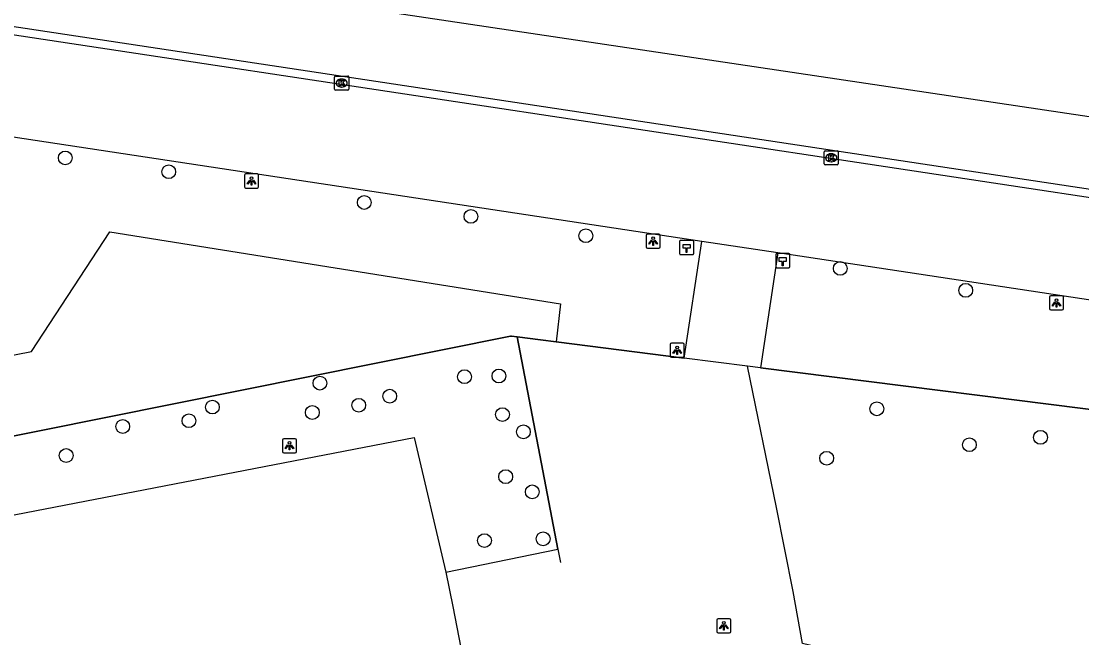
# Model space of a CAD drawing. Extents: x 160203 to 161526, y 379529 to 381797.
# Drawn here: x 160916.7 to 160992, y 380497.8 to 380541.5 of the extents above; entities that cross this region are included whole.
import ezdxf

# ---------------------------------------------------------------- set-up
doc = ezdxf.new("R2010")
doc.units = 0
for name, color, linetype in [('IMGEO_Boom', 7, 'Continuous'), ('IMGEO_Hectometerpaal', 7, 'Continuous'), ('IMGEO_Hek', 7, 'Continuous'), ('IMGEO_Kolk', 7, 'Continuous'), ('IMGEO_Lichtpunt', 7, 'Continuous'), ('IMGEO_Loofbos', 7, 'Continuous'), ('IMGEO_Parkeervlak_gesloten', 7, 'Continuous'), ('IMGEO_Rijbaan_lokaal_open', 7, 'Continuous'), ('IMGEO_Voetpad_open', 7, 'Continuous')]:
    doc.layers.add(name, color=color, linetype=linetype)

msp = doc.modelspace()

# ---------------------------------------------------------------- linework, layer by layer
at = {"layer": 'IMGEO_Boom'}
for centre in [(160919.842, 380531.831), (160927.184, 380530.852), (160941.07, 380528.674), (160948.641, 380527.684), (160956.797, 380526.315), (160974.86, 380523.993), (160983.767, 380522.438), (160937.918, 380515.856), (160948.183, 380516.312), (160950.631, 380516.361), (160942.875, 380514.926), (160930.288, 380514.155), (160937.381, 380513.771), (160940.675, 380514.284), (160950.879, 380513.623), (160977.461, 380514.034), (160928.621, 380513.186), (160923.918, 380512.78), (160952.364, 380512.399), (160984.031, 380511.483), (160989.08, 380512.008), (160919.902, 380510.716), (160973.898, 380510.522), (160951.108, 380509.217), (160952.995, 380508.139), (160949.602, 380504.682), (160953.767, 380504.805)]:
    msp.add_circle(centre, 0.489, dxfattribs=at)
at = {"layer": 'IMGEO_Hectometerpaal'}
for p, q in [((160963.456, 380525.888), (160963.456, 380525.047)), ((160963.456, 380525.888), (160963.456, 380525.047)), ((160964.372, 380525.972), (160963.531, 380525.972)), ((160964.372, 380525.972), (160963.531, 380525.972)), ((160964.456, 380525.056), (160964.456, 380525.897)), ((160964.456, 380525.056), (160964.456, 380525.897)), ((160963.54, 380524.972), (160964.381, 380524.972)), ((160963.54, 380524.972), (160964.381, 380524.972)), ((160970.284, 380524.96), (160970.284, 380524.119)), ((160970.284, 380524.96), (160970.284, 380524.119)), ((160971.2, 380525.044), (160970.359, 380525.044)), ((160971.2, 380525.044), (160970.359, 380525.044)), ((160971.284, 380524.128), (160971.284, 380524.969)), ((160971.284, 380524.128), (160971.284, 380524.969)), ((160970.368, 380524.044), (160971.209, 380524.044)), ((160970.368, 380524.044), (160971.209, 380524.044))]:
    msp.add_line(p, q, dxfattribs=at)
for points in [[(160963.981, 380525.116), (160963.921, 380525.116), (160963.921, 380525.421), (160963.701, 380525.421), (160963.701, 380525.69), (160964.201, 380525.69), (160964.201, 380525.421), (160963.981, 380525.421), (160963.981, 380525.116)], [(160970.809, 380524.188), (160970.749, 380524.188), (160970.749, 380524.493), (160970.529, 380524.493), (160970.529, 380524.762), (160971.029, 380524.762), (160971.029, 380524.493), (160970.809, 380524.493), (160970.809, 380524.188)]]:
    msp.add_lwpolyline(points, dxfattribs=at)
for centre, start, end in [((160963.534, 380525.894), 92.4484, 184.28452), ((160963.534, 380525.894), 92.4484, 184.28452), ((160964.378, 380525.894), 2.4484, 94.28452), ((160964.378, 380525.894), 2.4484, 94.28452), ((160963.534, 380525.05), 182.4484, 274.28452), ((160963.534, 380525.05), 182.4484, 274.28452), ((160964.378, 380525.05), 272.4484, 4.28452), ((160964.378, 380525.05), 272.4484, 4.28452), ((160970.362, 380524.966), 92.4484, 184.28452), ((160970.362, 380524.966), 92.4484, 184.28452), ((160971.206, 380524.966), 2.4484, 94.28452), ((160971.206, 380524.966), 2.4484, 94.28452), ((160970.362, 380524.122), 182.4484, 274.28452), ((160970.362, 380524.122), 182.4484, 274.28452), ((160971.206, 380524.122), 272.4484, 4.28452), ((160971.206, 380524.122), 272.4484, 4.28452)]:
    msp.add_arc(centre, 0.0779, start, end, dxfattribs=at)
at = {"layer": 'IMGEO_Hek'}
for points in [[(160951.518, 380519.182), (160951.456, 380519.19), (160855.926, 380500)], [(160951.934, 380519.13), (160951.518, 380519.182)], [(160953.58, 380518.922), (160951.934, 380519.13)], [(160951.934, 380519.13), (160954.812, 380504.084)], [(160954.687, 380518.782), (160953.58, 380518.922)], [(160963.792, 380517.634), (160954.687, 380518.782)], [(160968.279, 380517.067), (160963.792, 380517.634)], [(160969.211, 380516.95), (160968.279, 380517.067)], [(160997.348, 380513.4), (160969.211, 380516.95)], [(160954.812, 380504.084), (160954.994, 380503.13)]]:
    msp.add_lwpolyline(points, dxfattribs=at)
at = {"layer": 'IMGEO_Kolk'}
for p, q in [((160938.964, 380536.719), (160938.964, 380537.571)), ((160939.039, 380537.645), (160939.891, 380537.645)), ((160939.452, 380537.425), (160939.477, 380537.425)), ((160939.965, 380537.571), (160939.965, 380536.719)), ((160939.891, 380536.645), (160939.039, 380536.645)), ((160939.475, 380536.865), (160939.45, 380536.865)), ((160973.722, 380531.418), (160973.722, 380532.27)), ((160973.797, 380532.344), (160974.649, 380532.344)), ((160974.21, 380532.124), (160974.235, 380532.124)), ((160974.723, 380532.27), (160974.723, 380531.418)), ((160974.649, 380531.344), (160973.797, 380531.344)), ((160974.233, 380531.564), (160974.208, 380531.564))]:
    msp.add_line(p, q, dxfattribs=at)
for points in [[(160938.964, 380536.719), (160938.964, 380537.571)], [(160939.039, 380537.645), (160939.891, 380537.645)], [(160939.965, 380537.571), (160939.965, 380536.719)], [(160939.891, 380536.645), (160939.039, 380536.645)], [(160939.285, 380537.345), (160939.408, 380537.345), (160939.408, 380537.194), (160939.538, 380537.345), (160939.702, 380537.345), (160939.556, 380537.194), (160939.709, 380536.945), (160939.557, 380536.945), (160939.472, 380537.109), (160939.408, 380537.042), (160939.408, 380536.945), (160939.285, 380536.945), (160939.285, 380537.345)], [(160973.722, 380531.418), (160973.722, 380532.27)], [(160973.797, 380532.344), (160974.649, 380532.344)], [(160974.723, 380532.27), (160974.723, 380531.418)], [(160974.649, 380531.344), (160973.797, 380531.344)], [(160974.043, 380532.044), (160974.166, 380532.044), (160974.166, 380531.893), (160974.296, 380532.044), (160974.46, 380532.044), (160974.314, 380531.893), (160974.467, 380531.644), (160974.315, 380531.644), (160974.23, 380531.808), (160974.166, 380531.741), (160974.166, 380531.644), (160974.043, 380531.644), (160974.043, 380532.044)]]:
    msp.add_lwpolyline(points, dxfattribs=at)
for centre, start, end in [((160939.041, 380537.569), 91.55205, 178.44795), ((160939.041, 380537.569), 91.55205, 178.44795), ((160939.889, 380537.569), 1.55205, 88.44795), ((160939.889, 380537.569), 1.55205, 88.44795), ((160939.041, 380536.721), 181.55205, 268.44795), ((160939.041, 380536.721), 181.55205, 268.44795), ((160939.889, 380536.721), 271.55205, 358.44795), ((160939.889, 380536.721), 271.55205, 358.44795), ((160973.799, 380532.268), 91.55205, 178.44795), ((160973.799, 380532.268), 91.55205, 178.44795), ((160974.647, 380532.268), 1.55205, 88.44795), ((160974.647, 380532.268), 1.55205, 88.44795), ((160973.799, 380531.42), 181.55205, 268.44795), ((160973.799, 380531.42), 181.55205, 268.44795), ((160974.647, 380531.42), 271.55205, 358.44795), ((160974.647, 380531.42), 271.55205, 358.44795)]:
    msp.add_arc(centre, 0.0765, start, end, dxfattribs=at)
for centre, major_axis, ratio, start_param, end_param in [((160939.451, 380537.145), (-0.387, 0.002), 0.722429, 4.712389, 7.853982), ((160939.476, 380537.145), (-0.39, 0.002), 0.717154, 1.570796, 4.712389), ((160974.209, 380531.844), (-0.387, 0.002), 0.722429, 4.712389, 7.853982), ((160974.234, 380531.844), (-0.39, 0.002), 0.717154, 1.570796, 4.712389)]:
    msp.add_ellipse(centre, major_axis=major_axis, ratio=ratio, start_param=start_param, end_param=end_param, dxfattribs=at)
at = {"layer": 'IMGEO_Lichtpunt'}
for p, q in [((160932.569, 380530.599), (160932.569, 380529.792)), ((160932.569, 380530.599), (160932.569, 380529.792)), ((160933.471, 380530.694), (160932.663, 380530.694)), ((160933.471, 380530.694), (160932.663, 380530.694)), ((160933.565, 380529.792), (160933.565, 380530.599)), ((160933.565, 380529.792), (160933.565, 380530.599)), ((160932.663, 380529.698), (160933.471, 380529.698)), ((160932.663, 380529.698), (160933.471, 380529.698)), ((160961.077, 380526.336), (160961.077, 380525.529)), ((160961.077, 380526.336), (160961.077, 380525.529)), ((160961.979, 380526.431), (160961.171, 380526.431)), ((160961.979, 380526.431), (160961.171, 380526.431)), ((160962.073, 380525.529), (160962.073, 380526.336)), ((160962.073, 380525.529), (160962.073, 380526.336)), ((160961.171, 380525.435), (160961.979, 380525.435)), ((160961.171, 380525.435), (160961.979, 380525.435)), ((160989.711, 380521.947), (160989.711, 380521.14)), ((160989.711, 380521.947), (160989.711, 380521.14)), ((160990.613, 380522.042), (160989.805, 380522.042)), ((160990.613, 380522.042), (160989.805, 380522.042)), ((160990.707, 380521.14), (160990.707, 380521.947)), ((160990.707, 380521.14), (160990.707, 380521.947)), ((160989.805, 380521.046), (160990.613, 380521.046)), ((160989.805, 380521.046), (160990.613, 380521.046)), ((160962.791, 380518.588), (160962.791, 380517.781)), ((160962.791, 380518.588), (160962.791, 380517.781)), ((160963.693, 380518.683), (160962.885, 380518.683)), ((160963.693, 380518.683), (160962.885, 380518.683)), ((160963.787, 380517.781), (160963.787, 380518.588)), ((160963.787, 380517.781), (160963.787, 380518.588)), ((160962.885, 380517.687), (160963.693, 380517.687)), ((160962.885, 380517.687), (160963.693, 380517.687)), ((160935.256, 380511.817), (160935.256, 380511.01)), ((160935.256, 380511.817), (160935.256, 380511.01)), ((160936.158, 380511.912), (160935.35, 380511.912)), ((160936.158, 380511.912), (160935.35, 380511.912)), ((160936.252, 380511.01), (160936.252, 380511.817)), ((160936.252, 380511.01), (160936.252, 380511.817)), ((160935.35, 380510.916), (160936.158, 380510.916)), ((160935.35, 380510.916), (160936.158, 380510.916)), ((160966.101, 380499.041), (160966.101, 380498.234)), ((160966.101, 380499.041), (160966.101, 380498.234)), ((160967.003, 380499.136), (160966.195, 380499.136)), ((160967.003, 380499.136), (160966.195, 380499.136)), ((160967.097, 380498.234), (160967.097, 380499.041)), ((160967.097, 380498.234), (160967.097, 380499.041)), ((160966.195, 380498.14), (160967.003, 380498.14)), ((160966.195, 380498.14), (160967.003, 380498.14))]:
    msp.add_line(p, q, dxfattribs=at)
for points in [[(160932.943, 380530.263), (160932.982, 380530.235), (160932.794, 380529.973), (160932.756, 380530), (160932.943, 380530.263)], [(160933.045, 380530.215), (160933.092, 380530.215), (160933.092, 380529.893), (160933.045, 380529.893), (160933.045, 380530.215)], [(160933.155, 380530.235), (160933.193, 380530.262), (160933.38, 380530), (160933.341, 380529.972), (160933.155, 380530.235)], [(160961.451, 380526), (160961.49, 380525.972), (160961.302, 380525.71), (160961.264, 380525.737), (160961.451, 380526)], [(160961.553, 380525.952), (160961.6, 380525.952), (160961.6, 380525.63), (160961.553, 380525.63), (160961.553, 380525.952)], [(160961.663, 380525.972), (160961.701, 380525.999), (160961.888, 380525.737), (160961.849, 380525.709), (160961.663, 380525.972)], [(160990.085, 380521.611), (160990.124, 380521.583), (160989.936, 380521.321), (160989.898, 380521.348), (160990.085, 380521.611)], [(160990.187, 380521.563), (160990.234, 380521.563), (160990.234, 380521.241), (160990.187, 380521.241), (160990.187, 380521.563)], [(160990.297, 380521.583), (160990.335, 380521.61), (160990.522, 380521.348), (160990.483, 380521.32), (160990.297, 380521.583)], [(160963.165, 380518.252), (160963.204, 380518.224), (160963.016, 380517.962), (160962.978, 380517.989), (160963.165, 380518.252)], [(160963.267, 380518.204), (160963.314, 380518.204), (160963.314, 380517.882), (160963.267, 380517.882), (160963.267, 380518.204)], [(160963.377, 380518.224), (160963.415, 380518.251), (160963.602, 380517.989), (160963.563, 380517.961), (160963.377, 380518.224)], [(160935.63, 380511.481), (160935.669, 380511.453), (160935.481, 380511.191), (160935.443, 380511.218), (160935.63, 380511.481)], [(160935.732, 380511.433), (160935.779, 380511.433), (160935.779, 380511.111), (160935.732, 380511.111), (160935.732, 380511.433)], [(160935.842, 380511.453), (160935.88, 380511.48), (160936.067, 380511.218), (160936.028, 380511.19), (160935.842, 380511.453)], [(160966.475, 380498.705), (160966.514, 380498.677), (160966.326, 380498.415), (160966.288, 380498.442), (160966.475, 380498.705)], [(160966.577, 380498.657), (160966.624, 380498.657), (160966.624, 380498.335), (160966.577, 380498.335), (160966.577, 380498.657)], [(160966.687, 380498.677), (160966.725, 380498.704), (160966.912, 380498.442), (160966.873, 380498.414), (160966.687, 380498.677)]]:
    msp.add_lwpolyline(points, dxfattribs=at)
for centre in [(160933.068, 380530.397), (160961.576, 380526.134), (160990.21, 380521.745), (160963.29, 380518.386), (160935.755, 380511.615), (160966.6, 380498.839)]:
    msp.add_circle(centre, 0.0994, dxfattribs=at)
for centre, start, end in [((160932.663, 380530.599), 90, 180), ((160932.663, 380530.599), 90, 180), ((160933.471, 380530.599), 0, 90), ((160933.471, 380530.599), 0, 90), ((160932.663, 380529.792), 180, 270), ((160932.663, 380529.792), 180, 270), ((160933.471, 380529.792), 270, 0), ((160933.471, 380529.792), 270, 360), ((160961.171, 380526.336), 90, 180), ((160961.171, 380526.336), 90, 180), ((160961.979, 380526.336), 0, 90), ((160961.979, 380526.336), 0, 90), ((160961.171, 380525.529), 180, 270), ((160961.171, 380525.529), 180, 270), ((160961.979, 380525.529), 270, 0), ((160961.979, 380525.529), 270, 360), ((160989.805, 380521.947), 90, 180), ((160989.805, 380521.947), 90, 180), ((160990.613, 380521.947), 0, 90), ((160990.613, 380521.947), 0, 90), ((160989.805, 380521.14), 180, 270), ((160989.805, 380521.14), 180, 270), ((160990.613, 380521.14), 270, 0), ((160990.613, 380521.14), 270, 360), ((160962.885, 380518.588), 90, 180), ((160962.885, 380518.588), 90, 180), ((160963.693, 380518.588), 0, 90), ((160963.693, 380518.588), 0, 90), ((160962.885, 380517.781), 180, 270), ((160962.885, 380517.781), 180, 270), ((160963.693, 380517.781), 270, 0), ((160963.693, 380517.781), 270, 360), ((160935.35, 380511.817), 90, 180), ((160935.35, 380511.817), 90, 180), ((160936.158, 380511.817), 0, 90), ((160936.158, 380511.817), 0, 90), ((160935.35, 380511.01), 180, 270), ((160935.35, 380511.01), 180, 270), ((160936.158, 380511.01), 270, 0), ((160936.158, 380511.01), 270, 360), ((160966.195, 380499.041), 90, 180), ((160966.195, 380499.041), 90, 180), ((160967.003, 380499.041), 0, 90), ((160967.003, 380499.041), 0, 90), ((160966.195, 380498.234), 180, 270), ((160966.195, 380498.234), 180, 270), ((160967.003, 380498.234), 270, 0), ((160967.003, 380498.234), 270, 360)]:
    msp.add_arc(centre, 0.0946, start, end, dxfattribs=at)
at = {"layer": 'IMGEO_Loofbos'}
for points in [[(160832.145, 380494.674), (160831.064, 380500), (160828.037, 380514.908), (160874.529, 380521.462), (160876.82, 380510.174), (160917.453, 380518.109), (160923.009, 380526.579), (160955.011, 380521.483), (160954.687, 380518.782)], [(160832.145, 380494.674), (160855.926, 380500), (160951.456, 380519.19), (160951.518, 380519.182), (160951.934, 380519.13)], [(160969.211, 380516.95), (160997.348, 380513.4), (161022.555, 380500.69), (161025.407, 380499.252), (161054.376, 380504.632)], [(160863.045, 380342.63), (160833.499, 380489.33), (160833.56, 380489.783), (160833.852, 380490.316), (160834.2, 380490.611), (160834.638, 380490.788), (160879.901, 380499.518), (160902.101, 380503.8), (160944.615, 380512.001), (160946.869, 380502.452)]]:
    msp.add_lwpolyline(points, dxfattribs=at)
at = {"layer": 'IMGEO_Parkeervlak_gesloten'}
msp.add_lwpolyline([(160940.686, 380542.511), (161000, 380533.651), (161024.98, 380529.951)], dxfattribs=at)
at = {"layer": 'IMGEO_Rijbaan_lokaal_open'}
for points in [[(160828.18, 380554.482), (161000, 380528.513), (161026.173, 380524.441)], [(160828.089, 380553.895), (161000, 380527.913), (161026.094, 380523.879)], [(160965.031, 380525.91), (160911.436, 380534.021), (160831.991, 380546.196), (160825.841, 380547.097)], [(160970.441, 380525.091), (160965.031, 380525.91)], [(161026.094, 380523.879), (161027.779, 380523.619), (161026.638, 380516.587), (161000, 380520.618), (160970.441, 380525.091)]]:
    msp.add_lwpolyline(points, dxfattribs=at)
at = {"layer": 'IMGEO_Voetpad_open'}
for points in [[(160963.792, 380517.634), (160965.031, 380525.91)], [(160970.441, 380525.091), (160969.211, 380516.95)], [(160946.869, 380502.452), (160954.812, 380504.084), (160951.934, 380519.13)], [(160951.934, 380519.13), (160953.58, 380518.922), (160954.687, 380518.782)], [(160954.687, 380518.782), (160963.792, 380517.634)], [(160968.279, 380517.067), (160963.792, 380517.634)], [(160975.678, 380483.713), (160975.305, 380486.001), (160979.494, 380489.876), (160978.278, 380495.928), (160972.176, 380497.384), (160971.516, 380501.074), (160970.343, 380507.038), (160968.279, 380517.067)], [(160969.211, 380516.95), (160968.279, 380517.067)], [(160946.869, 380502.452), (160947.345, 380500), (160956.686, 380451.885)]]:
    msp.add_lwpolyline(points, dxfattribs=at)

doc.saveas('drawing.dxf')
